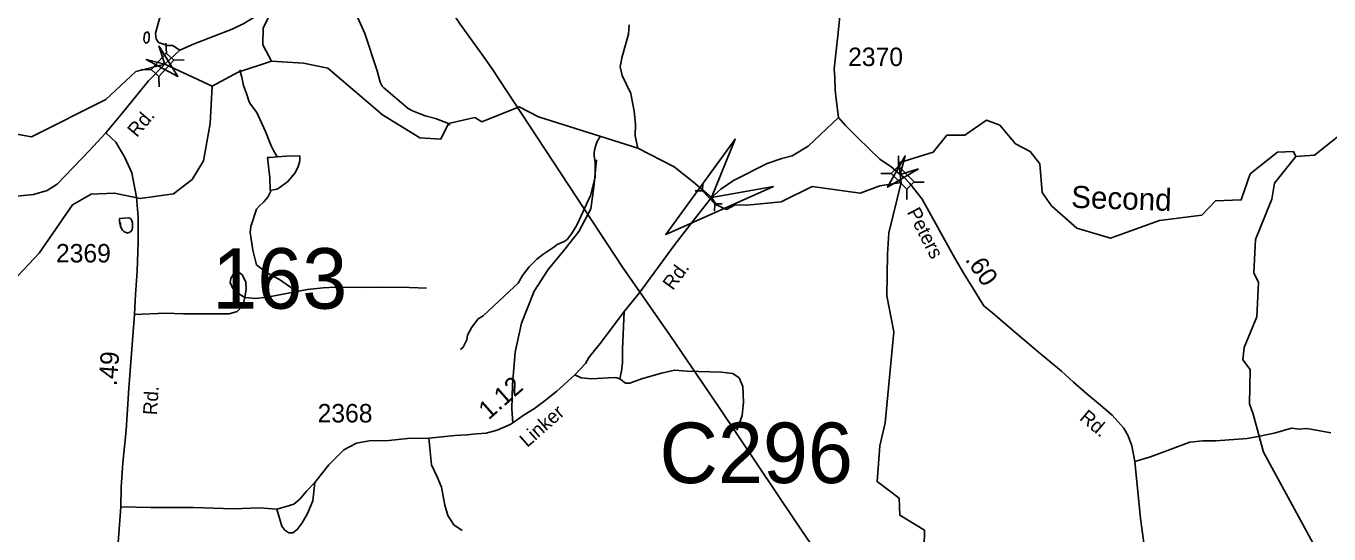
# Model space of a CAD drawing. Extents: x 1473865 to 1648260, y 639067 to 773536.
# Drawn here: x 1588081 to 1596910, y 660733 to 664176 of the extents above; entities that cross this region are included whole.
import ezdxf

# ---------------------------------------------------------------- set-up
doc = ezdxf.new("R2010")
doc.units = 0
for name, color, linetype in [('Exist Hydrographic Creek Single Shore', 7, 'Continuous'), ('Exist Hydrographic Creek Single Shore Label', 7, 'Continuous'), ('Exist Hydrographic Misc Water Feature', 7, 'Continuous'), ('Exist Road Non-System Type 51', 7, 'Continuous'), ('Exist Road Secondary Mileage Hundredths English Label', 7, 'Continuous'), ('Exist Road Secondary Structure Culvert Attributed CELL', 7, 'Continuous'), ('Exist Road Secondary Structure Culvert CELL', 7, 'Continuous'), ('Exist Road Secondary Structure Culvert Number Label', 7, 'Continuous'), ('Exist Road Secondary Structure Standard Bridge Attributed CELL', 7, 'Continuous'), ('Exist Road Secondary Structure Standard Bridge CELL', 7, 'Continuous'), ('Exist Road Secondary Structure Standard Bridge Number Label', 7, 'Continuous'), ('Exist Road Secondary Type 51 Attributed', 7, 'Continuous'), ('Exist Road Secondary Type 51 Label', 7, 'Continuous'), ('Exist Road Secondary Type 51 Number Label', 7, 'Continuous'), ('Exist Utilities Electrical Transmission Line', 7, 'Continuous')]:
    doc.layers.add(name, color=color, linetype=linetype)

msp = doc.modelspace()

# ---------------------------------------------------------------- linework, layer by layer
at = {"layer": 'Exist Hydrographic Creek Single Shore'}
for points in [[(1589341.6, 663768.8), (1589517.6, 663863.7), (1589743.6, 663937.8)], [(1591168.7, 663526.1), (1591123.1, 663556.6), (1590942.6, 663515.7), (1590890.8, 663408), (1590749.7, 663417.4), (1590496.5, 663574.7), (1590126.6, 663890.8), (1589960.5, 663923.6), (1589743.6, 663937.8)], [(1587708.5, 662147.4), (1588170.8, 662635.3), (1588395.6, 662963.9), (1588521.6, 663036.9), (1588680.6, 663043.6), (1588854.6, 663007.2), (1589080.5, 663038.7), (1589206.5, 663134.7), (1589283.5, 663261.1), (1589328.6, 663516.2), (1589341.6, 663768.8)], [(1594004.6, 663170.3), (1594011.2, 663114.4), (1593867.1, 663091.7), (1593733, 663042.4), (1593408.3, 663087.2), (1593197.9, 662985.4), (1592965.1, 662960.7), (1592886.9, 662963.4), (1592826.8, 662932.4), (1592759, 662963.4), (1592726.1, 663013.8), (1592604.3, 663118.1), (1592473.3, 663221.5), (1592227.7, 663348.5), (1591554.6, 663559.9), (1591422.5, 663628.3), (1591168.7, 663526.1)], [(1594004.6, 663170.3), (1593994.7, 663247.6), (1594228.1, 663319.9), (1594321.7, 663436.7), (1594441.7, 663436.7), (1594588.7, 663538), (1594679.6, 663503.3), (1594786.6, 663376.5), (1594885.6, 663325.2), (1594951.6, 663241.8), (1594965.6, 663047.9), (1595030.6, 662957.9), (1595202.3, 662806.8), (1595429.7, 662737.4), (1595761.1, 662857), (1596047.6, 662894.7), (1596140.6, 662991.3), (1596315.6, 662997.6), (1596375.6, 663173.7), (1596561.7, 663320.9), (1596669.6, 663325.3), (1596686.6, 663292.1)], [(1596686.6, 663292.1), (1596811.6, 663299.5), (1596988.6, 663440.3)], [(1597811.6, 658861.2), (1597788.6, 659009.4), (1597657.6, 659254.9), (1597567.5, 659355.2), (1597369.6, 659516.8), (1597247.6, 659719.5), (1597009.6, 659996.7), (1596961.6, 660181.4), (1596815.6, 660483.1), (1596801.6, 660673.8), (1596467.5, 661287.7), (1596396.6, 661545.2), (1596372.6, 661614.6), (1596375.6, 661847.6), (1596326.6, 661914.2), (1596335.6, 661996.1), (1596421.6, 662204.4), (1596432.6, 662437.2), (1596400.6, 662503.5), (1596411.6, 662729.8), (1596523.6, 663003.3), (1596541.6, 663111.3), (1596686.6, 663292.1)], [(1593072.5, 659222.7), (1593174.5, 659345.4), (1593167.5, 659496.6), (1593127.6, 659595.9), (1593239.5, 659836.5), (1593461.1, 659913.1), (1593777.8, 660029.7), (1593879.7, 660135.4), (1593934.3, 660237.4), (1594144, 660308.9), (1594163.6, 660408.6), (1594168.6, 660759.8), (1594002.5, 660861.6), (1593996.6, 660976.6), (1593847.6, 661087.9), (1593867.6, 661330.4), (1593902.5, 661487.2), (1593961.6, 662103.2), (1593914.5, 662347), (1593918.5, 662629.2), (1593927, 662774.8), (1594011.2, 663114.4)]]:
    msp.add_lwpolyline(points, dxfattribs=at)
at = {"layer": 'Exist Hydrographic Misc Water Feature'}
for points in [[(1589743.6, 663937.8), (1589686.6, 664047.3), (1589688.6, 664162.2), (1589722.6, 664230.4), (1589750.6, 664420.2), (1589719.6, 664555.4), (1589579.5, 664706), (1589414.6, 664834), (1589326.6, 665059), (1589162.6, 665262.5), (1588856.6, 665426.3), (1588808.5, 665542.1), (1588777.6, 665726.6), (1588678.6, 665827), (1588648.6, 666044.3), (1588376.6, 666273), (1588310.6, 666317), (1588019.6, 666355.7)], [(1590952.4, 663504.3), (1590942.6, 663515.7), (1590855, 663548.7), (1590785.1, 663567.5), (1590745.3, 663582), (1590699.5, 663600.5), (1590669.7, 663616.9), (1590505.1, 663756.8), (1590493.3, 663768.9), (1590479.6, 663795.1), (1590460.4, 663871.3), (1590377.2, 664124.3), (1590328.4, 664230.9), (1590320.9, 664283), (1590321.2, 664313), (1590329.6, 664344.9), (1590337.8, 664368.8), (1590358.3, 664408.5), (1590374.9, 664464.4), (1590398.4, 664592.1), (1590418.1, 664743.9), (1590420.9, 664769.3)], [(1588882.1, 664097), (1588880.2, 664085.7), (1588884, 664069.7), (1588889.9, 664061.6), (1588897.9, 664059.5), (1588912.1, 664073.4), (1588916.4, 664105.3), (1588914.6, 664121.4), (1588904.7, 664135.5), (1588890.7, 664129.6), (1588884.6, 664119.7), (1588882.1, 664097)], [(1592227.7, 663348.5), (1592208.8, 663430.9), (1592209.8, 663511.4), (1592200.9, 663599.3), (1592182.4, 663703.9), (1592178.6, 663719.6), (1592120.2, 663840.6), (1592106.9, 663898.3), (1592117.8, 663960.4), (1592163.9, 664120.3), (1592168.8, 664184.3)], [(1589341.6, 663768.8), (1589021.2, 663917.3), (1588825.6, 663867.8), (1588622.6, 663678.2), (1588118.5, 663425.8), (1587902.5, 663463)], [(1589529, 663879.4), (1589543.7, 663830), (1589555, 663773.8), (1589574.4, 663717.6), (1589593.8, 663661.4), (1589601.6, 663645.3), (1589645, 663588.8), (1589703.6, 663460.1), (1589742.6, 663363.6), (1589758.1, 663331.4), (1589782.7, 663289.3)], [(1591972.6, 663428.3), (1591954.1, 663398.3), (1591944.1, 663374.8), (1591935.6, 663342.9), (1591931.3, 663319.2), (1591931, 663297.1), (1591934.5, 663265), (1591938.4, 663256.7), (1591937.1, 663152.5), (1591905.2, 663026.8), (1591812.6, 662826), (1591777.9, 662766.8), (1591747.3, 662728.8), (1591727.3, 662715.3), (1591680.8, 662694.1), (1591656.7, 662678.1), (1591583.9, 662627.1), (1591543.4, 662595.9), (1591490.7, 662544.5), (1591446, 662484.5), (1591415.3, 662433.3), (1591388.9, 662407.4), (1591178.4, 662212.8), (1591144.1, 662191.3)], [(1589735.2, 663060.5), (1589732.1, 663147.8), (1589718.3, 663284.2), (1589731.7, 663285.8), (1589782.7, 663289.3)], [(1589782.7, 663289.3), (1589845.8, 663294.4), (1589936.4, 663295.7), (1589935.5, 663269.4), (1589933.4, 663253.4), (1589925.1, 663223.5), (1589904.5, 663181.8), (1589851.8, 663120.3), (1589795.4, 663079), (1589779.3, 663071.2), (1589735.2, 663060.5)], [(1589735.2, 663060.5), (1589739.1, 663055.6), (1589718.7, 663015.9), (1589692.3, 662984.2), (1589659.9, 662954.6), (1589643.7, 662934.8), (1589604.5, 662817.2), (1589599.9, 662777.2), (1589617.8, 662657.5), (1589641.6, 662556.8), (1589705, 662508), (1589798.5, 662456.9), (1589895.8, 662389.8), (1589925.6, 662365.4)], [(1588714.8, 662870.8), (1588772.8, 662876.9), (1588788.7, 662870.7), (1588796.7, 662862.6), (1588802.4, 662842.5), (1588802.1, 662810.6), (1588799.8, 662794.6), (1588787.7, 662780.7), (1588767.6, 662773), (1588743.7, 662783.2), (1588735.7, 662791.3), (1588722.1, 662817.5), (1588720.3, 662835.5), (1588714.4, 662851.6), (1588714.8, 662870.8)], [(1588714.8, 662870.8), (1588772.8, 662876.9), (1588788.7, 662870.7), (1588796.7, 662862.6), (1588802.4, 662842.5), (1588802.1, 662810.6), (1588799.8, 662794.6), (1588787.7, 662780.7), (1588767.6, 662773), (1588743.7, 662783.2), (1588735.7, 662791.3), (1588722.1, 662817.5), (1588714.4, 662851.6), (1588714.8, 662870.8)], [(1591024, 661982.5), (1591043.9, 662000.4), (1591068.4, 662048.1), (1591072.8, 662080.1), (1591101.4, 662135.7), (1591144.1, 662191.3)]]:
    msp.add_lwpolyline(points, dxfattribs=at)
at = {"layer": 'Exist Road Non-System Type 51'}
for points in [[(1589017.4, 664631.1), (1589145.2, 664615.1), (1589211.1, 664598.4), (1589234.5, 664572.1), (1589225.7, 664513.8), (1589210, 664408.1), (1589184.7, 664314.4), (1589168.1, 664286.7), (1589150.2, 664278.8), (1589019.7, 664268.5), (1588989.9, 664241), (1588977.4, 664193.3), (1588958.5, 664125.7), (1588961.8, 664089.8), (1588979.5, 664063.4), (1589040.4, 664044.5), (1589076.4, 664044), (1589098.3, 664027.6), (1589122.6, 664012.9)], [(1591946.1, 663269.6), (1591929.5, 663083.5), (1591908.3, 662937.8), (1591826.4, 662782.2), (1591725.9, 662654.3), (1591618.7, 662526.7), (1591523.8, 662378.5), (1591438.7, 662162.9), (1591394.7, 661965.1), (1591376.3, 661745.8), (1591374, 661579), (1591379.2, 661486.8)], [(1589564.3, 662335.6), (1589522.8, 662360.2), (1589483.3, 662396.8), (1589463.9, 662437.2), (1589468.3, 662465.2), (1589484.8, 662492.8), (1589509.2, 662507.5), (1589531.7, 662501.7), (1589548.8, 662487.9), (1589570.4, 662440.9), (1589573.3, 662393.4), (1589564.3, 662335.6)], [(1590793.8, 662398.4), (1590679.8, 662404.1), (1590499.2, 662406.9), (1590391.1, 662404.3), (1590177, 662405), (1590094.9, 662402.1), (1589987.4, 662391), (1589714.4, 662337.1), (1589636.4, 662328.5), (1589564.3, 662335.6)], [(1589564.3, 662335.6), (1589549.6, 662281.8), (1589511, 662240.4), (1589456.6, 662225.3), (1589148.5, 662226.1), (1589026.5, 662230), (1588816.5, 662221.2)], [(1592134.6, 662240.4), (1592123.7, 661984.9), (1592123.7, 661896.3), (1592117.1, 661837.2), (1592104, 661784.7)], [(1592104, 661784.7), (1592143.3, 661755.1), (1592172.9, 661755.1), (1592251.6, 661784.7), (1592386.1, 661824.1), (1592474.6, 661843.7), (1592559.9, 661837.2), (1592792.8, 661830.6), (1592871.6, 661820.8), (1592914.2, 661791.2), (1592937.2, 661732.1), (1592943.7, 661627.1), (1592933.9, 661535.2), (1592897.8, 661436.7)], [(1591798.9, 661810.9), (1591841.6, 661791.2), (1591913.7, 661784.7), (1592028.5, 661791.2), (1592077.7, 661794.5), (1592104, 661784.7)], [(1590810.2, 661381.5), (1590827.4, 661201.3), (1590866.2, 661120.7), (1590895.2, 661050.1), (1590919.3, 660927.7), (1590940.1, 660857.3), (1590979.2, 660794.7), (1591036.7, 660757.7)], [(1590037.2, 661081.6), (1590023.5, 660957.8), (1589988.1, 660871.7), (1589952.2, 660807.6), (1589918.3, 660763.3), (1589888.1, 660741.9), (1589862.7, 660741.6), (1589834, 660758.8), (1589814.7, 660785), (1589780.4, 660901.5)]]:
    msp.add_lwpolyline(points, dxfattribs=at)
at = {"layer": 'Exist Road Secondary Structure Culvert Attributed CELL'}
msp.add_lwpolyline([(1593146, 663087.7), (1592415.4, 662761.8), (1592885.2, 663409.4), (1592726.1, 663013.8)], close=True, dxfattribs=at)
at = {"layer": 'Exist Road Secondary Structure Culvert CELL'}
for p, q in [((1592614.5, 663059.3), (1592665.3, 663059.1)), ((1592668.2, 663109.8), (1592665.3, 663059.1)), ((1592665.3, 663059.1), (1592748.1, 662971)), ((1592745.2, 662920.3), (1592748.1, 662971)), ((1592798.9, 662970.8), (1592748.1, 662971))]:
    msp.add_line(p, q, dxfattribs=at)
at = {"layer": 'Exist Road Secondary Structure Standard Bridge Attributed CELL'}
for points in [[(1588981, 664040.9), (1589110.5, 663834.3), (1588895, 663948.5), (1589021.2, 663917.3)], [(1594129.1, 663207.5), (1593919.4, 663083), (1594038.8, 663295.7), (1594004.6, 663170.3)]]:
    msp.add_lwpolyline(points, close=True, dxfattribs=at)
at = {"layer": 'Exist Road Secondary Structure Standard Bridge CELL'}
for p, q in [((1589031.9, 663991.6), (1589029.3, 664060.5)), ((1589082.5, 663944.6), (1589151.4, 663947.2)), ((1588859.9, 663878.5), (1588928.9, 663881)), ((1588983.2, 663764.1), (1588980.6, 663833)), ((1593993, 663295.2), (1593992.6, 663226.2)), ((1593873.4, 663177), (1593942.4, 663176.6)), ((1594049.5, 663070), (1594049.1, 663001)), ((1594098.6, 663118.5), (1594167.6, 663118.1))]:
    msp.add_line(p, q, dxfattribs=at)
for points in [[(1588928.9, 663881), (1589031.6, 663991.8), (1589083.4, 663943.8), (1588980.6, 663833)], [(1593992.6, 663226.2), (1594098.9, 663118.8), (1594048.6, 663069.1), (1593942.4, 663176.6)]]:
    msp.add_lwpolyline(points, close=True, dxfattribs=at)
at = {"layer": 'Exist Road Secondary Type 51 Attributed'}
for points in [[(1593470.7, 665384.7), (1593463.9, 665324.8), (1593481.9, 665269.9), (1593511.5, 665048.3), (1593518.6, 664911.8), (1593525.7, 664810.6), (1593537.8, 664705.6), (1593562, 664584.3), (1593598.3, 664267.2), (1593584, 664129.2), (1593564.4, 663946.6), (1593556.9, 663882.8), (1593560.9, 663827.4), (1593563.7, 663743.9), (1593567.5, 663697.7), (1593587.2, 663555.1)], [(1589021.2, 663917.3), (1589122.6, 664012.9), (1589220.9, 664054.2), (1589478.1, 664155.3), (1589556.7, 664192.2), (1589660.8, 664257.2), (1589778.1, 664346.1), (1589879.7, 664422.3), (1589998.1, 664525.6), (1590077.8, 664624.5), (1590123, 664715.8), (1590154.9, 664837.4)], [(1588621.2, 663452.9), (1588735.4, 663587.1), (1588910, 663803.4), (1589021.2, 663917.3)], [(1588722.3, 660916.3), (1588924.3, 660913), (1589216.4, 660912.5), (1589486.4, 660904.2), (1589662.6, 660909.5), (1589780.4, 660901.5), (1589844.8, 660918.6), (1589895, 660935.8), (1589937.5, 660971.2), (1589980.4, 661022.5), (1590037.2, 661081.6), (1590133.1, 661202.1), (1590234.8, 661302.5), (1590319.5, 661349.2), (1590405.7, 661363.9), (1590539.8, 661367.8), (1590666.1, 661379.9), (1590810.2, 661381.5), (1590986.5, 661400.8), (1591068, 661405), (1591133.6, 661412), (1591199.2, 661417.4), (1591274.3, 661437), (1591360.7, 661474.3), (1591379.2, 661486.8), (1591457.1, 661539.6), (1591526.7, 661584.4), (1591588.7, 661631.9), (1591677.4, 661701.2), (1591798.9, 661810.9), (1591871.1, 661889.7), (1591894.2, 661930.1), (1591981, 662035.6), (1592134.6, 662240.4), (1592235.5, 662365.6), (1592477.9, 662695.7), (1592617.4, 662876.6), (1592726.1, 663013.8), (1592788.8, 663071.2), (1592874.4, 663129.8), (1593104.1, 663244.9), (1593202.4, 663278.1), (1593272.6, 663295.5), (1593380.4, 663360.5), (1593587.2, 663555.1)], [(1593587.2, 663555.1), (1593633.2, 663502.5), (1593717, 663417), (1593867.2, 663274.4), (1593942.8, 663222.6), (1594004.6, 663170.3)], [(1585354.7, 662968), (1585449.1, 662986.5), (1585545, 662989), (1585770.8, 662961.4), (1586460.4, 662926.7), (1586574.5, 662926.8), (1587015.1, 662957.9), (1587257.5, 662972), (1587527.7, 662983.8), (1588018.5, 663022.1), (1588132.6, 663034.4), (1588223.1, 663061), (1588291.8, 663103.8), (1588511.4, 663332.5), (1588621.2, 663452.9)], [(1588621.2, 663452.9), (1588690.4, 663387.7), (1588750.7, 663284.8), (1588797, 663180), (1588828.5, 663015.5), (1588840.6, 662881.2), (1588840, 662711.2), (1588833, 662515.2), (1588822.4, 662357.3), (1588816.5, 662221.2), (1588776.7, 661721.8), (1588758.4, 661435.8), (1588736.9, 661216.1), (1588726.4, 661050.3), (1588722.3, 660916.3)], [(1594004.6, 663170.3), (1594030.1, 663151.7), (1594070.3, 663107.8), (1594154.1, 663002.6), (1594375.5, 662601.6), (1594436, 662497.8), (1594571.3, 662278.8), (1594631.8, 662229.8), (1594760.4, 662118.3), (1594938.9, 661968.4), (1595097.3, 661835.9), (1595177.9, 661761), (1595270.1, 661683.1), (1595347.8, 661616.9), (1595439.9, 661539.1), (1595520.6, 661449.7), (1595548.7, 661399.4), (1595574.6, 661330.3), (1595594.7, 661223.7)], [(1596922.2, 661419.6), (1596786.2, 661443.5), (1596753.8, 661448.2), (1596710.3, 661444.5), (1596657.3, 661451.2), (1596547, 661418.6), (1596441.1, 661395.7), (1596356.9, 661380.8), (1596144.5, 661365.2), (1596056.4, 661364.4), (1595968.1, 661356.4), (1595701, 661255.9), (1595594.7, 661223.7)], [(1595594.7, 661223.7), (1595632.2, 660837.5), (1595670.7, 660557.4), (1595697.8, 660334.9), (1595715.7, 659901.6), (1595723.2, 659837.6), (1595733.6, 659617.5), (1595751.2, 659121), (1595754.1, 658870.3), (1595742.6, 658328.5), (1595733, 657983.8), (1595735.3, 657535.7), (1595736.8, 657091), (1595716.9, 656573.2), (1595707.9, 656316.3), (1595692.3, 656108.3), (1595668.7, 655386.7)], [(1588722.3, 660916.3), (1588611.8, 659440.1), (1588595.2, 659300.4), (1588544.5, 659098.2), (1588420.3, 658705.9), (1588372.6, 658594.6)]]:
    msp.add_lwpolyline(points, dxfattribs=at)
at = {"layer": 'Exist Utilities Electrical Transmission Line'}
for points in [[(1587595.4, 669239.6), (1587674.4, 669124.7), (1587780.6, 668955.5), (1588036.9, 668590.6), (1588287.2, 668241.7), (1588523.6, 667891), (1588760.1, 667550.5), (1588990.6, 667213.7), (1589183.7, 666917.6), (1589376.9, 666645.4), (1589569.8, 666351.2), (1589774.5, 666044.9), (1589908.4, 665837.3), (1589987.1, 665712.4), (1590182.2, 665424.2), (1590341.6, 665186.2), (1590530.9, 664908.1), (1590761.4, 664579.5), (1591023.4, 664188.6), (1591169.2, 663984.7)], [(1594071.4, 659676.7), (1593293.6, 660822.6), (1592777.7, 661589.9), (1592445.1, 662079.3), (1592123.8, 662540.6), (1591234.4, 663893.6), (1591169.2, 663984.3)]]:
    msp.add_lwpolyline(points, dxfattribs=at)

# ---------------------------------------------------------------- texts
at = {"layer": 'Exist Hydrographic Creek Single Shore Label'}
msp.add_text('Second', height=150, rotation=358.16341, dxfattribs=at).set_placement((1595161.7, 662944.1))
at = {"layer": 'Exist Road Secondary Mileage Hundredths English Label'}
for s, rotation, p in [('.60', 304.31731, (1594441, 662592.9)), ('.49', 85.45426, (1588694.9, 661733.8)), ('1.12', 41.67376, (1591216, 661502.2))]:
    msp.add_text(s, height=125, rotation=rotation, dxfattribs=at).set_placement(p)
at = {"layer": 'Exist Road Secondary Structure Culvert Number Label'}
msp.add_text('C296', height=410.1, dxfattribs=at).set_placement((1592373.3, 661078.1))
at = {"layer": 'Exist Road Secondary Structure Standard Bridge Number Label'}
msp.add_text('163', height=410.1, dxfattribs=at).set_placement((1589342.7, 662260))
at = {"layer": 'Exist Road Secondary Type 51 Label'}
for s, rotation, p in [('Rd.', 49.60473, (1588831.4, 663416)), ('Peters', 297.23539, (1594048.6, 662915.6)), ('Rd.', 53.70833, (1592463.8, 662379.1)), ('Rd.', 86.35904, (1588968, 661536.7)), ('Linker', 41.50181, (1591477.3, 661315.6)), ('Rd.', 319.87966, (1595213.6, 661511.1))]:
    msp.add_text(s, height=95, rotation=rotation, dxfattribs=at).set_placement(p)
at = {"layer": 'Exist Road Secondary Type 51 Number Label'}
for s, p in [('2370', (1593651.8, 663904.6)), ('2369', (1588283.8, 662573.5)), ('2368', (1590056.9, 661489.2))]:
    msp.add_text(s, height=125, dxfattribs=at).set_placement(p)

doc.saveas('drawing.dxf')
